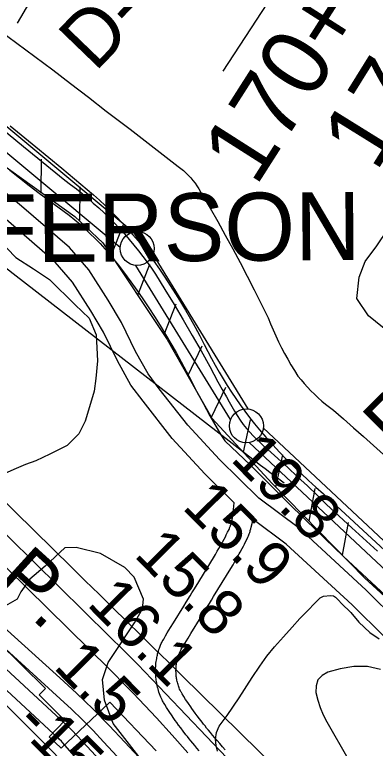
# Model space of a CAD drawing. Extents: x 3625074 to 3663148, y 511451 to 537151.
# Drawn here: x 3630111 to 3630641, y 533380 to 534460 of the extents above; entities that cross this region are included whole.
import ezdxf

# ---------------------------------------------------------------- set-up
doc = ezdxf.new("R2010")
doc.units = 0
for name, color, linetype in [('V-CHAN-NAID', 7, 'Continuous'), ('V-FLOD-BASE', 7, 'Continuous'), ('V-LEVE-TOET', 7, 'Continuous'), ('V-RIVR-EDGE', 7, 'Continuous'), ('V-RIVR-RANG', 7, 'Continuous'), ('V-RIVR-RANG-IDEN', 7, 'Continuous'), ('V-ROAD-CNTR', 7, 'Continuous'), ('V-RRAP-FSHR', 7, 'Continuous'), ('V-RRAP-RVMT', 7, 'Continuous'), ('V-SITE-VEGE', 7, 'Continuous'), ('V-SURV-IDEN', 7, 'Continuous'), ('V-SURV-LINE', 7, 'Continuous'), ('V-TOPO-DPTH', 7, 'Continuous'), ('V-TOPO-MINR', 7, 'Continuous'), ('V-TOPO-WATR', 7, 'Continuous'), ('V-TOPO-WATR-IDEN', 7, 'Continuous')]:
    doc.layers.add(name, color=color, linetype=linetype)

msp = doc.modelspace()

# ---------------------------------------------------------------- linework, layer by layer
at = {"layer": 'V-FLOD-BASE'}
for points in [[(3629865.5, 534480.1), (3629900, 534451.2), (3629934.6, 534422.4), (3629969.2, 534393.6), (3630003.9, 534364.9), (3630064, 534315.2), (3630124.2, 534265.8), (3630184.6, 534216.7)], [(3630184.6, 534216.7), (3630193.3, 534210.2), (3630201.9, 534203.6), (3630210.3, 534196.8), (3630218.6, 534189.9), (3630226.7, 534182.8), (3630234.8, 534175.6), (3630242.6, 534168.2), (3630250.4, 534160.7), (3630258, 534153), (3630265.3, 534145.2), (3630272.5, 534137.3), (3630279.5, 534129.2), (3630286.3, 534121), (3630293, 534112.7), (3630299.6, 534104.2), (3630305.9, 534095.6), (3630312.1, 534086.9), (3630318.1, 534078.1), (3630331.9, 534055.7), (3630345.5, 534033.3), (3630358.9, 534010.7), (3630372.1, 533988), (3630385.1, 533965.2), (3630397.9, 533942.3), (3630403.8, 533930.9), (3630409.9, 533919.6), (3630416.2, 533908.5), (3630422.7, 533897.4)], [(3630422.7, 533897.4), (3630426.4, 533890.4), (3630430.2, 533883.4), (3630434.2, 533876.6), (3630438.4, 533869.9), (3630442.7, 533863.3), (3630447.3, 533856.8), (3630452, 533851.1), (3630456.9, 533845.5), (3630461.9, 533840.1), (3630467.1, 533834.8), (3630472.5, 533829.7), (3630478, 533824.7), (3630483.6, 533819.9), (3630498.2, 533806.8), (3630512.8, 533793.5), (3630527.2, 533780.1), (3630541.6, 533766.6), (3630555.8, 533753), (3630569.9, 533739.3), (3630607.1, 533704.8), (3630644.5, 533670.3)]]:
    msp.add_lwpolyline(points, dxfattribs=at)
at = {"layer": 'V-LEVE-TOET'}
for points in [[(3630087.3, 534437.6), (3630114, 534418.2), (3630140.6, 534398.6), (3630167.1, 534378.8), (3630193.4, 534358.8), (3630219.6, 534338.6), (3630245.6, 534318.2), (3630281.1, 534291.3), (3630316.4, 534264.1), (3630351.5, 534236.8), (3630355.5, 534233.7), (3630359.3, 534230.5), (3630363, 534227.1), (3630366.5, 534223.5), (3630369.9, 534219.8), (3630373.2, 534216), (3630376.3, 534212.1), (3630379.2, 534208), (3630381.9, 534203.8), (3630384.5, 534199.5), (3630386.9, 534195.1), (3630398.4, 534175.4), (3630409.7, 534155.5), (3630420.8, 534135.6), (3630431.7, 534115.6)], [(3630103.9, 534231.4), (3630118.2, 534219.9), (3630132.6, 534208.5), (3630147.1, 534197.4), (3630161.8, 534186.4), (3630176.5, 534175.5), (3630191.4, 534164.8), (3630199.4, 534158.3), (3630207.2, 534151.6), (3630214.8, 534144.7), (3630222.3, 534137.7), (3630229.6, 534130.5), (3630236.7, 534123.1), (3630243.7, 534115.5), (3630250.5, 534107.8), (3630257.1, 534099.9), (3630263.5, 534091.9), (3630272.8, 534079.5), (3630282, 534067), (3630290.9, 534054.4), (3630299.7, 534041.6), (3630308.3, 534028.8), (3630316.7, 534015.8), (3630325, 534002.7), (3630333, 533989.5), (3630340.9, 533976.1), (3630348.6, 533962.7), (3630356.1, 533949.1), (3630363.4, 533935.5), (3630370.5, 533921.7), (3630379.2, 533905.1), (3630388.1, 533888.5), (3630393, 533879), (3630398.1, 533869.5), (3630403.4, 533860.2), (3630408.8, 533850.9), (3630414.4, 533841.8), (3630420.3, 533832.8), (3630458, 533797.1), (3630485, 533769.9), (3630512.2, 533742.8), (3630539.5, 533715.9), (3630567.1, 533689.2), (3630594.8, 533662.7), (3630629.2, 533630.8), (3630663.3, 533598.8)], [(3630431.7, 534115.6), (3630442.5, 534095.4), (3630453.1, 534075.2), (3630463.5, 534054.9), (3630473.8, 534034.5), (3630483.8, 534014), (3630487.4, 534005), (3630491.1, 533996.1), (3630495, 533987.3), (3630499.1, 533978.5), (3630503.4, 533969.9), (3630507.9, 533961.4), (3630512.6, 533952.9), (3630517.4, 533944.6), (3630522.5, 533936.3), (3630527.7, 533928.2), (3630532.2, 533922.6), (3630537, 533917), (3630541.8, 533911.6), (3630546.8, 533906.4), (3630552, 533901.3), (3630557.3, 533896.3), (3630562.7, 533891.4), (3630568.3, 533886.8), (3630573.9, 533882.2), (3630579.8, 533877.9), (3630594.7, 533865.1), (3630609.6, 533852.2), (3630624.3, 533839.2), (3630638.8, 533826), (3630653.3, 533812.6)]]:
    msp.add_lwpolyline(points, dxfattribs=at)
at = {"layer": 'V-RIVR-EDGE'}
msp.add_lwpolyline([(3630293.7, 533368.2), (3630255.8, 533416.7), (3630243, 533451.1), (3630240.1, 533481.7), (3630248.7, 533506.8), (3630287.4, 533564.9), (3630299.1, 533585.8), (3630300.4, 533599.8), (3630287, 533632.3), (3630272.9, 533646.5), (3630237.4, 533666.8), (3630201.3, 533676.1), (3630184.8, 533675.5), (3630155.9, 533648.6), (3630133.2, 533629.1), (3630120.3, 533610.7), (3630114.7, 533599.7), (3630090.8, 533586.3)], dxfattribs=at)
at = {"layer": 'V-ROAD-CNTR'}
for points in [[(3630115.3, 534447.7), (3630467, 535047.8)], [(3630735.6, 534865), (3630691.9, 534796.7), (3630631.5, 534706.5), (3630555.7, 534589.9), (3630417.1, 534377)], [(3631388.4, 533473.4), (3631326.8, 533519.4), (3630942.3, 533789.2), (3630813.5, 533869.6), (3630631.2, 534016.6), (3630614.2, 534042.1), (3630617.5, 534073.8), (3630626.4, 534096.9), (3630643.7, 534119.9), (3630675, 534166.4), (3630857.1, 534411.5), (3630981.9, 534582.3), (3631042.7, 534670)], [(3630434.1, 533741.8), (3630390.7, 533784.3), (3630342.7, 533836.4), (3630300, 533891.2), (3630282, 533914.9), (3630262.3, 533950.5), (3630241.9, 533992.6), (3630223, 534024.4), (3630196.2, 534066.3), (3630170.4, 534095.9), (3630101.9, 534155.5), (3629993.4, 534245), (3629904, 534307.4), (3629811.6, 534372.1), (3629696.9, 534467.8), (3629655, 534504.3), (3629606.1, 534538.8), (3629551.7, 534579.3), (3629527, 534614), (3629510.3, 534657.7)], [(3630674.8, 533567.1), (3630628.1, 533613.2), (3630529.8, 533703.7), (3630470.1, 533748.5), (3630412.3, 533805.2), (3630365.6, 533855.8), (3630323.8, 533909.5), (3630307.2, 533931.3), (3630288.9, 533964.3), (3630268.3, 534006.8), (3630248.5, 534040.1), (3630220.3, 534084.3), (3630191.7, 534117.2), (3630121.3, 534178.4), (3630011.6, 534268.9), (3629921.2, 534332), (3629829.8, 534396), (3629716.3, 534490.6), (3629673.6, 534527.9), (3629623.7, 534563.1), (3629573.4, 534600.5), (3629553.6, 534628.3), (3629544.4, 534652.4)], [(3630104.5, 534296.5), (3630142.4, 534265.4), (3630180.2, 534234.1), (3630217.8, 534202.7), (3630226.8, 534195), (3630235.6, 534187.1), (3630244.2, 534179), (3630252.7, 534170.8), (3630261, 534162.4), (3630269.2, 534153.8), (3630277.1, 534145.1), (3630284.9, 534136.2), (3630292.6, 534127.2), (3630300, 534118), (3630307.3, 534108.7), (3630315.7, 534097.1), (3630324, 534085.4), (3630332, 534073.5), (3630339.9, 534061.5), (3630347.6, 534049.4), (3630355.1, 534037.2), (3630362.5, 534024.9), (3630369.6, 534012.4), (3630376.5, 533999.9), (3630383.3, 533987.2), (3630389.8, 533974.5), (3630395, 533964.2), (3630400.4, 533954), (3630405.9, 533944), (3630411.6, 533934), (3630417.6, 533924.1), (3630423.6, 533914.3), (3630429.9, 533904.7), (3630436.3, 533895.1), (3630442.9, 533885.7), (3630449.6, 533876.3), (3630456.5, 533867.1), (3630463.6, 533858.1), (3630470.9, 533849.1), (3630480.6, 533838), (3630490.6, 533827), (3630500.7, 533816.1), (3630511, 533805.5), (3630521.5, 533795), (3630532.2, 533784.6), (3630543, 533774.5), (3630553.9, 533764.5), (3630565.1, 533754.7), (3630610.4, 533713.2), (3630655.6, 533671.5)], [(3630321.2, 533470.3), (3630320.8, 533472.3), (3630320.3, 533474.5), (3630319.9, 533476.6), (3630319.6, 533478.7), (3630319.3, 533480.7), (3630319, 533482.6), (3630318.8, 533484.5), (3630318.7, 533486.4), (3630318.5, 533488.1), (3630318.4, 533489.9), (3630318.4, 533491.5), (3630318.3, 533493.2), (3630318.3, 533494.8), (3630318.4, 533497.8), (3630318.5, 533500.6), (3630318.7, 533503.3), (3630318.9, 533505.8), (3630319.2, 533508.1), (3630319.5, 533510.3), (3630319.9, 533512.3), (3630320.2, 533514.2), (3630320.6, 533516), (3630320.9, 533517.6), (3630321.3, 533519.2), (3630321.7, 533520.7), (3630322.5, 533523.3), (3630323.2, 533525.6), (3630323.9, 533527.7), (3630324.6, 533529.4), (3630325.2, 533530.9), (3630325.7, 533532.3), (3630326.7, 533534.5), (3630327.5, 533536.2), (3630328.2, 533537.5), (3630329.2, 533539.4), (3630330.2, 533541.1), (3630332.9, 533545.8), (3630335.5, 533550.2), (3630340.4, 533558.2), (3630344.7, 533565.2), (3630359.8, 533589.4), (3630363.5, 533595.4), (3630369.1, 533604.5), (3630371.8, 533609), (3630374.5, 533613.5), (3630377.9, 533619.2), (3630403.4, 533660.7), (3630406.4, 533665.8), (3630409.1, 533670.4), (3630411.4, 533674.3), (3630413.3, 533677.8), (3630415, 533680.8), (3630416.5, 533683.5), (3630419.1, 533688.2), (3630420.9, 533691.8), (3630422.3, 533694.4), (3630424.3, 533698.5), (3630426.3, 533702.5), (3630426.8, 533703.6), (3630427.2, 533704.6), (3630427.6, 533705.6), (3630428, 533706.6), (3630428.3, 533707.6), (3630428.7, 533708.5), (3630428.9, 533709.4), (3630429.5, 533711.3), (3630430, 533713.1), (3630430.4, 533714.8), (3630430.7, 533716.5), (3630431, 533718.1), (3630431.3, 533719.5), (3630431.8, 533722.5), (3630432.1, 533725.1), (3630432.4, 533727.4), (3630432.9, 533731.6), (3630434.1, 533741.8)], [(3630350.4, 533477.1), (3630350, 533478.8), (3630349.7, 533480.4), (3630349.4, 533481.8), (3630349.2, 533483.3), (3630349, 533484.7), (3630348.8, 533486.1), (3630348.7, 533487.4), (3630348.6, 533488.7), (3630348.5, 533490), (3630348.4, 533491.2), (3630348.4, 533492.4), (3630348.3, 533493.6), (3630348.3, 533494.7), (3630348.4, 533496.9), (3630348.4, 533498.9), (3630348.6, 533500.8), (3630348.8, 533502.6), (3630348.9, 533504.2), (3630349.2, 533505.7), (3630349.4, 533507.1), (3630349.6, 533508.4), (3630349.9, 533509.7), (3630350.2, 533510.8), (3630350.4, 533511.8), (3630350.6, 533512.8), (3630351.2, 533514.6), (3630351.7, 533516.2), (3630352.1, 533517.5), (3630352.6, 533518.7), (3630353, 533519.6), (3630353.3, 533520.4), (3630354, 533522), (3630354.5, 533523), (3630354.8, 533523.7), (3630355.5, 533524.9), (3630356.1, 533526.1), (3630358.7, 533530.5), (3630361.2, 533534.7), (3630366, 533542.5), (3630370.2, 533549.4), (3630385.3, 533573.6), (3630389.1, 533579.7), (3630394.7, 533588.9), (3630397.5, 533593.5), (3630400.3, 533598.2), (3630403.6, 533603.7), (3630429, 533645.2), (3630432.2, 533650.6), (3630435, 533655.3), (3630437.4, 533659.4), (3630439.5, 533663.1), (3630441.3, 533666.3), (3630442.9, 533669.2), (3630445.5, 533674.2), (3630447.5, 533678), (3630449, 533680.9), (3630451.2, 533685.2), (3630453.4, 533689.7), (3630454.2, 533691.3), (3630454.9, 533693), (3630455.5, 533694.6), (3630456.1, 533696.2), (3630456.7, 533697.7), (3630457.2, 533699.2), (3630457.6, 533700.7), (3630458.4, 533703.3), (3630459.1, 533705.9), (3630461.8, 533717.2)], [(3630768.6, 532894), (3630721.9, 533022.9), (3630707.1, 533073.1), (3630707.5, 533109.7), (3630722.9, 533149.3), (3630753.3, 533201.2), (3630773.6, 533239.4), (3630790.6, 533287.3), (3630802.7, 533323), (3630804.4, 533345), (3630802, 533384.6), (3630793.9, 533412), (3630764.3, 533454), (3630738.7, 533479.9), (3630655.1, 533544.5), (3630607.4, 533591.5), (3630510.5, 533680.6), (3630461.8, 533717.2)], [(3630420.6, 533378.3), (3630416.8, 533382.6), (3630412.7, 533387.4), (3630408.8, 533391.8), (3630405.3, 533395.9), (3630402, 533399.8), (3630398.9, 533403.5), (3630396.1, 533406.9), (3630393.4, 533410.1), (3630391, 533413.2), (3630388.7, 533416.1), (3630386.6, 533418.7), (3630382.7, 533423.8), (3630379.3, 533428.3), (3630376.4, 533432.2), (3630373.9, 533435.7), (3630371.7, 533438.8), (3630369.9, 533441.4), (3630366.6, 533446.2), (3630364.2, 533449.8), (3630362.4, 533452.4), (3630359.8, 533456.5), (3630357.2, 533460.6), (3630356.7, 533461.5), (3630356.2, 533462.3), (3630355.8, 533463.2), (3630355.3, 533464), (3630354.9, 533464.9), (3630354.5, 533465.7), (3630353.7, 533467.4), (3630353, 533469.1), (3630352.4, 533470.8), (3630351.8, 533472.5), (3630351.3, 533474.1), (3630350.8, 533475.7), (3630350.4, 533477.5)], [(3630382.4, 533376.4), (3630379, 533380.5), (3630375.8, 533384.3), (3630372.9, 533387.9), (3630370.1, 533391.3), (3630367.5, 533394.5), (3630365.2, 533397.5), (3630362.9, 533400.3), (3630358.8, 533405.6), (3630355.3, 533410.4), (3630352.2, 533414.5), (3630349.5, 533418.2), (3630347.2, 533421.5), (3630345.2, 533424.3), (3630341.8, 533429.4), (3630339.2, 533433.2), (3630337.3, 533436.1), (3630334.5, 533440.5), (3630331.7, 533444.9), (3630330.9, 533446.2), (3630330.1, 533447.6), (3630329.4, 533448.9), (3630328.7, 533450.2), (3630328, 533451.6), (3630327.3, 533452.9), (3630326.2, 533455.5), (3630325.1, 533458), (3630324.2, 533460.6), (3630323.3, 533463), (3630322.6, 533465.4), (3630321.9, 533467.8), (3630321.3, 533469.9)]]:
    msp.add_lwpolyline(points, dxfattribs=at)
at = {"layer": 'V-RRAP-FSHR'}
for p, q in [((3630149.9, 534198.6), (3630150.4, 534247.4)), ((3630206.9, 534157.8), (3630207.4, 534206.7)), ((3630253.2, 534105.6), (3630270.9, 534151.1)), ((3630292, 534047.4), (3630309.7, 534092.8)), ((3630330.8, 533989.1), (3630348.5, 534034.6)), ((3630365.9, 533928.6), (3630386.8, 533972.7)), ((3630400.4, 533867.7), (3630421.4, 533911.8)), ((3630447.6, 533816), (3630458, 533863.7)), ((3630495, 533764.5), (3630505.4, 533812.2)), ((3630544.1, 533714.6), (3630553.1, 533762.6)), ((3630593.1, 533664.6), (3630602.1, 533712.6))]:
    msp.add_line(p, q, dxfattribs=at)
for points in [[(3629593.7, 534595.4), (3629628.9, 534549.1), (3629675.7, 534532.6), (3629749.9, 534526.5), (3629800.6, 534479.5), (3629966.7, 534350.4), (3630089.2, 534242), (3630199.3, 534163.2), (3630240.7, 534124.3), (3630335.5, 533982.1), (3630401.2, 533866.3), (3630489.7, 533770.2), (3630626, 533630.9), (3630830.3, 533447.2)], [(3629593.7, 534595.4), (3629628.9, 534549.1), (3629675.7, 534532.6), (3629749.9, 534526.5), (3629800.6, 534479.5), (3629966.7, 534350.4), (3630089.2, 534242), (3630199.3, 534163.2), (3630240.7, 534124.3), (3630335.5, 533982.1), (3630401.2, 533866.3), (3630489.7, 533770.2), (3630626, 533630.9), (3630821.3, 533451.9)]]:
    msp.add_lwpolyline(points, dxfattribs=at)
at = {"layer": 'V-RRAP-RVMT'}
for p, q in [((3630156.4, 533468.4), (3630055.8, 533567.1)), ((3630147.3, 533459), (3630156.4, 533468.4)), ((3630184.9, 533421.3), (3630147.3, 533459)), ((3630250.9, 533448.4), (3630179.5, 533380.6)), ((3630319.3, 533376.7), (3630250.9, 533448.4)), ((3630162, 533397.1), (3630184.9, 533421.3)), ((3630179.5, 533380.6), (3630162, 533397.1))]:
    msp.add_line(p, q, dxfattribs=at)
at = {"layer": 'V-SITE-VEGE'}
for points in [[(3630073, 534143.3), (3630112.8, 534102.7), (3630138.9, 534085.9), (3630162.4, 534070.5), (3630200.1, 534033.1), (3630220.4, 534013.5), (3630231, 533988.8), (3630232.8, 533950.7), (3630230.6, 533924.4), (3630228.1, 533905.7), (3630220.9, 533883.1), (3630214.6, 533861.8), (3630205.3, 533843.1), (3630188.3, 533826), (3630162.9, 533813), (3630142.2, 533803.3), (3630126.9, 533797.8), (3630113.2, 533792.2), (3630096.4, 533784.6)], [(3630409.4, 533376.3), (3630407.2, 533384.6), (3630406.3, 533393.9), (3630407.7, 533403.4), (3630411.6, 533413), (3630423.4, 533428.5), (3630441.4, 533454.6), (3630460.3, 533484.5), (3630471.8, 533501.3), (3630482, 533515.9), (3630493.2, 533529.8), (3630506.4, 533544.3), (3630519.4, 533558.5), (3630530.4, 533571.5), (3630542, 533583.1), (3630552.6, 533594), (3630560.2, 533601.6), (3630565.4, 533604), (3630575.7, 533605.3), (3630580.2, 533604.6), (3630583, 533602.9), (3630587.3, 533598.5), (3630591.9, 533593.3), (3630605.6, 533580.1), (3630617.3, 533566.2), (3630633.2, 533550.9), (3630647.1, 533541.3)]]:
    msp.add_lwpolyline(points, dxfattribs=at)
at = {"layer": 'V-SURV-LINE'}
for points in [[(3629768, 534572.1), (3630285.5, 534140.3)], [(3630266.3, 534117.2), (3629748.8, 534549.1)], [(3630314.5, 534106.8), (3630454.1, 533879.7)], [(3630428.6, 533864), (3630289, 534091.1)], [(3630476.6, 533852.1), (3631146.8, 533223.9)], [(3631126.3, 533202), (3630456.1, 533830.2)]]:
    msp.add_lwpolyline(points, dxfattribs=at)
for centre in [(3630291.3, 534116), (3630451.8, 533854.8)]:
    msp.add_circle(centre, 25, dxfattribs=at)
at = {"layer": 'V-TOPO-DPTH'}
for points in [[(3629135, 534458), (3629133.7, 534600.4), (3629167.8, 534570.8), (3629347.5, 534414), (3629358.4, 534404.5), (3629369.1, 534394.8), (3629379.8, 534385), (3629390.4, 534375.1), (3629607.9, 534169), (3629723.1, 534059.3), (3629837.9, 533949.1), (3629952, 533838.2), (3630065.8, 533727), (3630250.2, 533545.6), (3630271.3, 533524.6), (3630292.3, 533503.5), (3630313, 533482.1), (3630333.6, 533460.6), (3630453, 533334.8), (3630491.8, 533291.8), (3630529, 533247.5), (3630564, 533201.5), (3630597.5, 533154.3), (3630641.7, 533088.6)], [(3629135.8, 534382), (3629155.6, 534363.7), (3629221.1, 534303.8), (3629243.7, 534283.2), (3629266.3, 534262.6), (3629288.8, 534241.9), (3629311.3, 534221.2), (3629658.3, 533902.7), (3629748, 533820.2), (3629837.6, 533737.8), (3629927.1, 533655.2), (3630016.5, 533572.5), (3630179, 533422.2), (3630187.1, 533414.6), (3630195, 533406.8), (3630202.8, 533398.8), (3630210.5, 533390.7), (3630237.2, 533362)], [(3630237.2, 533362), (3630210.5, 533390.7), (3630202.8, 533398.8), (3630195, 533406.8), (3630187.1, 533414.6), (3630179, 533422.2), (3630016.5, 533572.5), (3629927.1, 533655.2), (3629837.6, 533737.8), (3629748, 533820.2), (3629658.3, 533902.7), (3629311.3, 534221.2), (3629288.8, 534241.9), (3629266.3, 534262.6), (3629243.7, 534283.2), (3629221.1, 534303.8), (3629155.6, 534363.7), (3629135.8, 534382)], [(3630646.8, 532833.2), (3630380.2, 533142.6), (3630345.3, 533182.6), (3630310, 533222.3), (3630274.3, 533261.6), (3630238.2, 533300.6), (3630220.7, 533319.2), (3630192.9, 533348.5), (3630164.9, 533377.6), (3630136.5, 533406.3), (3630107.9, 533434.7), (3630057.2, 533484.5), (3630002.8, 533537.4), (3629948.1, 533590), (3629892.9, 533642), (3629837.3, 533693.6), (3629267.4, 534217.5), (3629256.9, 534227.2), (3629246.3, 534236.9), (3629235.7, 534246.5), (3629225.1, 534256.2), (3629136.2, 534336.9)], [(3630646.8, 532833.2), (3630380.2, 533142.6), (3630345.3, 533182.6), (3630310, 533222.3), (3630274.3, 533261.6), (3630238.2, 533300.6), (3630220.7, 533319.2), (3630192.9, 533348.5), (3630164.9, 533377.6), (3630136.5, 533406.3), (3630107.9, 533434.7), (3630057.2, 533484.5), (3630002.8, 533537.4), (3629948.1, 533590), (3629892.9, 533642), (3629837.3, 533693.6), (3629267.4, 534217.5), (3629256.9, 534227.2), (3629246.3, 534236.9), (3629235.7, 534246.5), (3629225.1, 534256.2), (3629136.2, 534336.9)], [(3629380.6, 534204.9), (3630177.3, 533484.3), (3630202.1, 533461.3), (3630226.4, 533437.9), (3630250, 533413.9), (3630273.3, 533389.5), (3630355.7, 533300.7)], [(3630355.7, 533300.7), (3630273.3, 533389.5), (3630250, 533413.9), (3630226.4, 533437.9), (3630202.1, 533461.3), (3630177.3, 533484.3), (3629380.6, 534204.9)]]:
    msp.add_lwpolyline(points, dxfattribs=at)
at = {"layer": 'V-TOPO-MINR'}
for points in [[(3630507.6, 533770.6), (3630493.5, 533781), (3630486.4, 533786.2), (3630479.4, 533791.4), (3630472.5, 533796.7), (3630465.6, 533802), (3630109, 534078.5), (3630006.9, 534158.4), (3629905.1, 534238.9), (3629804.1, 534320.2), (3629703.5, 534402.1), (3629544.3, 534532.9), (3629523.7, 534549.9), (3629503.3, 534567.1), (3629483.1, 534584.6), (3629463, 534602.1), (3629277.4, 534766), (3629246.3, 534794.7), (3629216, 534824.1), (3629187.1, 534854.8), (3629158.9, 534886.4), (3629140.5, 534907.9), (3629130.6, 534920.2)], [(3630783.4, 533068.1), (3630356.9, 533487.5), (3630336.6, 533507.4), (3630316.3, 533527.3), (3630296.1, 533547.3), (3630275.8, 533567.2), (3630255.5, 533587.1), (3630235.2, 533607), (3630214.9, 533626.9), (3630194.6, 533646.8), (3629449.4, 534378.7), (3629423, 534404.4), (3629396.4, 534429.8), (3629369.4, 534455), (3629342.3, 534480), (3629333.9, 534487.7), (3629302.4, 534516.3), (3629270.8, 534544.9), (3629239.2, 534573.4), (3629207.5, 534601.9), (3629177, 534629.3), (3629136.9, 534667), (3629133, 534670.9)], [(3630641.7, 533088.6), (3630597.5, 533154.3), (3630564, 533201.5), (3630529, 533247.5), (3630491.8, 533291.8), (3630453, 533334.8), (3630333.6, 533460.6), (3630313, 533482.1), (3630292.3, 533503.5), (3630271.3, 533524.6), (3630250.2, 533545.6), (3630065.8, 533727), (3629952, 533838.2), (3629837.9, 533949.1), (3629723.1, 534059.3), (3629607.9, 534169), (3629390.4, 534375.1), (3629379.8, 534385), (3629369.1, 534394.8), (3629358.4, 534404.5), (3629347.5, 534414), (3629167.8, 534570.8), (3629133.7, 534600.4)], [(3630365.6, 533373.6), (3630342.7, 533399.5), (3630319.4, 533425), (3630285.1, 533461.3), (3630276.5, 533470.3), (3630267.9, 533479.2), (3630259.1, 533488), (3630250.4, 533496.7), (3629464.2, 534270.3), (3629446.1, 534288), (3629427.8, 534305.6), (3629409.4, 534323.1), (3629390.9, 534340.4), (3629356.2, 534372.5), (3629354.9, 534373.7), (3629352.3, 534375.9), (3629351, 534377), (3629134.1, 534555.1)], [(3630295.7, 533332.1), (3630241.9, 533390.1), (3630226.4, 533406.4), (3630210.7, 533422.4), (3630194.6, 533438), (3630178.2, 533453.3), (3629720.3, 533871.8), (3629646.4, 533939.3), (3629572.6, 534006.7), (3629498.6, 534074.1), (3629424.7, 534141.4), (3629292.9, 534261.3), (3629284.8, 534268.6), (3629276.7, 534276), (3629268.6, 534283.4), (3629260.6, 534290.7), (3629210.8, 534336.1), (3629192.2, 534353.5), (3629173.6, 534371), (3629155.4, 534388.7), (3629137.3, 534406.7), (3629135.5, 534408.5)], [(3630237.2, 533362), (3630210.5, 533390.7), (3630202.8, 533398.8), (3630195, 533406.8), (3630187.1, 533414.6), (3630179, 533422.2), (3630016.5, 533572.5), (3629927.1, 533655.2), (3629837.6, 533737.8), (3629748, 533820.2), (3629658.3, 533902.7), (3629311.3, 534221.2), (3629288.8, 534241.9), (3629266.3, 534262.6), (3629243.7, 534283.2), (3629221.1, 534303.8), (3629155.6, 534363.7), (3629135.8, 534382)], [(3631278.6, 532107.7), (3630700.4, 532792.3), (3630687.2, 532807.9), (3630673.9, 532823.5), (3630660.5, 532839), (3630647.1, 532854.4), (3630182.1, 533388.2), (3630181.6, 533388.7), (3630179.8, 533390.7), (3630177.2, 533393.3), (3630175.8, 533394.7), (3630175, 533395.3), (3629288.2, 534219.1), (3629272, 534234.1), (3629255.8, 534249.1), (3629239.5, 534264.1), (3629223.2, 534279), (3629136, 534358.7)], [(3630646.8, 532833.2), (3630380.2, 533142.6), (3630345.3, 533182.6), (3630310, 533222.3), (3630274.3, 533261.6), (3630238.2, 533300.6), (3630220.7, 533319.2), (3630192.9, 533348.5), (3630164.9, 533377.6), (3630136.5, 533406.3), (3630107.9, 533434.7), (3630057.2, 533484.5), (3630002.8, 533537.4), (3629948.1, 533590), (3629892.9, 533642), (3629837.3, 533693.6), (3629267.4, 534217.5), (3629256.9, 534227.2), (3629246.3, 534236.9), (3629235.7, 534246.5), (3629225.1, 534256.2), (3629136.2, 534336.9)], [(3630649.1, 533496.5), (3630629.8, 533500.9), (3630610, 533500.7), (3630589.9, 533497.4), (3630571.7, 533492.2), (3630563.2, 533487.3), (3630557, 533481), (3630554.3, 533472.5), (3630553.9, 533462.7), (3630556.8, 533451.4), (3630560.3, 533440.4), (3630565, 533429.8), (3630570.3, 533419.4), (3630601.2, 533365.5), (3630623.3, 533329), (3630646.5, 533293.1)]]:
    msp.add_lwpolyline(points, dxfattribs=at)
at = {"layer": 'V-TOPO-WATR'}
msp.add_lwpolyline([(3630355.7, 533300.7), (3630273.3, 533389.5), (3630250, 533413.9), (3630226.4, 533437.9), (3630202.1, 533461.3), (3630177.3, 533484.3), (3629380.6, 534204.9)], dxfattribs=at)

# ---------------------------------------------------------------- texts
at = {"layer": 'V-CHAN-NAID'}
msp.add_text('EAST JEFFERSON DISCHARGE (112.1) (2)', height=100, rotation=0.3854, dxfattribs=at).set_placement((3629438.9, 534091.1))
at = {"layer": 'V-RIVR-RANG'}
for s, rotation, p in [('19.8', 314.6783, (3630426.9, 533804.7)), ('15.9', 314.6783, (3630355.8, 533734.4)), ('15.8', 314.6783, (3630285, 533663.7)), ('16.1', 314.6783, (3630215.8, 533591.5)), ('1.5', 314.6783, (3630166.5, 533499.1)), ('-15', 314.96, (3630109, 533414.6))]:
    msp.add_text(s, height=67, rotation=rotation, dxfattribs=at).set_placement(p)
at = {"layer": 'V-RIVR-RANG-IDEN'}
for s, rotation, p in [('D-080', 46.0273, (3630229.3, 534374.5)), ('R-111.9', 44.8182, (3630675.1, 533810.6))]:
    msp.add_text(s, height=83, rotation=rotation, dxfattribs=at).set_placement(p)
at = {"layer": 'V-SURV-IDEN'}
for s, rotation, p in [('174+01.2', 58.1467, (3630642.6, 534227.1)), ('170+94.6', 57.4851, (3630465.8, 534205.8))]:
    msp.add_text(s, height=100, rotation=rotation, dxfattribs=at).set_placement(p)
at = {"layer": 'V-TOPO-WATR-IDEN'}
msp.add_text('L.W.R.P.', height=83, rotation=317.775, dxfattribs=at).set_placement((3629827.9, 533849.8))

doc.saveas('drawing.dxf')
